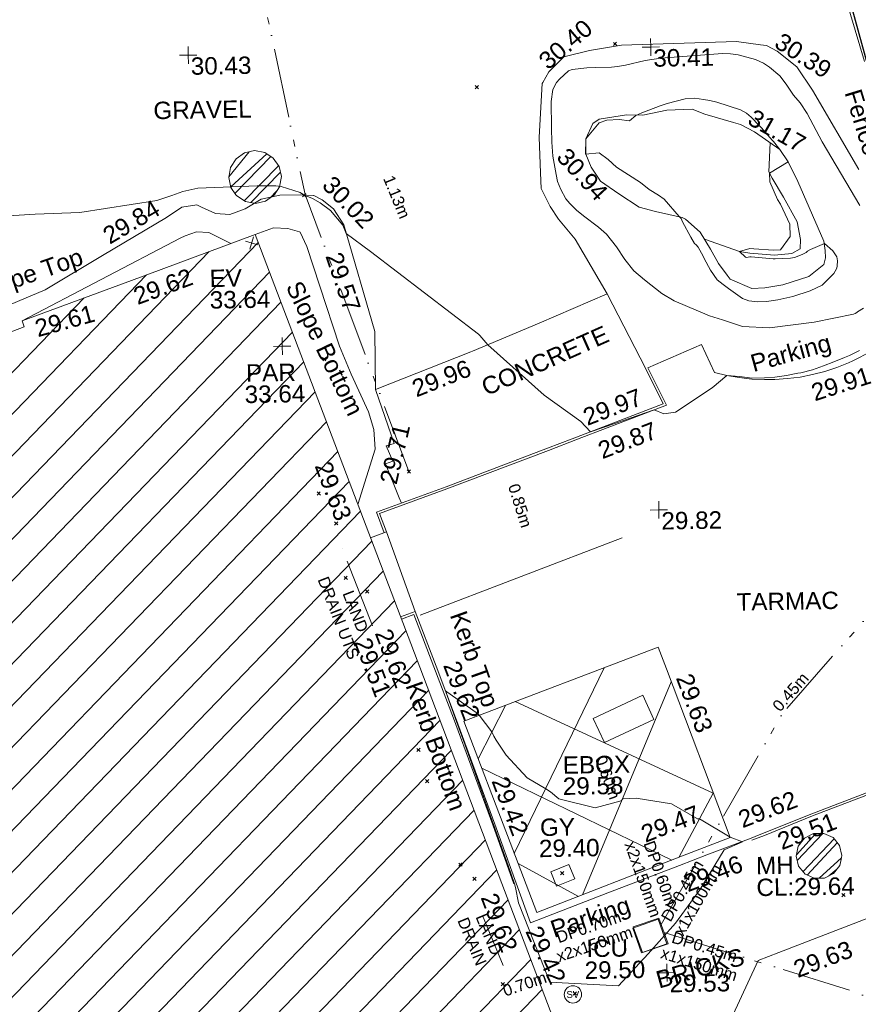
# Model space of a CAD drawing. Header units: millimetres. Extents: x -290717 to 520720, y -103372 to 287762.
# Tile 360 of 375: x 401638 to 419765, y 141169 to 162442. Entities that reach past the tile are written whole.
import ezdxf

# ---------------------------------------------------------------- set-up
doc = ezdxf.new("R2010")
doc.units = ezdxf.units.MM
for name, pattern in [('IMPORT-HIDDEN2 _3_', [4762.5, 3175, -1587.5]), ('IMPORT-UG_DRAINAGE_UNIDENTIFIED_QLB2 _2_', [2700, 1500, -300.0000000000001, 0, -250, 150, -300.0000000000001, 0, -200]), ('IMPORT-UG_ELEC_LV_QLB2 _2_', [2700, 1500, -300.0000000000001, 0, -250, 150, -300.0000000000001, 0, -200]), ('IMPORT-UG_ELEC_STREET LIGHTING_QLB2 _2_', [2700, 1500, -300.0000000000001, 0, -250, 150, -300.0000000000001, 0, -200])]:
    doc.linetypes.add(name, pattern=pattern)
for name, color, linetype, lineweight, true_color in [('00_TOPO_EAVE', 7, 'Continuous', 9, 0x666666), ('00_TOPO_SERV_MH', 7, 'Continuous', 9, 0x666666), ('00_TOPO_SERV_STOP_VALVE', 7, 'Continuous', 9, 0x666666), ('00_UAV_BUILDING_HATCH', 7, 'Continuous', 9, 0x999999), ('00_UAV_BUILDING_OUTLINE', 5, 'Continuous', 9, 0x0000ff), ('00_UAV_CONCRETE', 9, 'Continuous', 9, 0x808080), ('00_UAV_EAVE', 7, 'Continuous', 9, 0x666666), ('00_UAV_ESB_BOX', 240, 'Continuous', 9, 0xff003f), ('00_UAV_FENCE', 7, 'Continuous', 9, 0x264c2f), ('00_UAV_FOOTPATH', 7, 'Continuous', 9, 0xa50000), ('00_UAV_KERB_BOTTOM', 1, 'Continuous', 9, 0xff0000), ('00_UAV_KERB_TOP', 7, 'Continuous', 9, 0xa500a5), ('00_UAV_LEVEL_SPOT', 7, 'Continuous', 9, 0x666666), ('00_UAV_PARAPET', 7, 'Continuous', 9, 0x666666), ('00_UAV_PARKING', 4, 'Continuous', 9, 0x00ffff), ('00_UAV_ROAD_MARKING_WHITE_CONTINUOUS', 7, 'Continuous', 9, 0x999999), ('00_UAV_ROAD_MARKING_YELLOW_CONTINUOUS', 40, 'Continuous', 9, 0xffbf00), ('00_UAV_SERV_GULLY', 7, 'Continuous', 9, 0x5252a5), ('00_UAV_SERV_IC', 5, 'Continuous', 9, 0x0000ff), ('00_UAV_SLOPE_BOTTOM', 30, 'Continuous', 9, 0xff7f00), ('00_UAV_SLOPE_TOP', 40, 'Continuous', 9, 0xffbf00), ('01_DTM_CONTOUR_MJR', 7, 'Continuous', 9, 0x7f3f00), ('01_DTM_CONTOUR_MNR', 7, 'Continuous', 9, 0xa5a552), ('12333-PUM-2D-U-0001-C01 - Rev2_REVIT IMPORT_dwg', 7, 'Continuous', 9, 0x767676), ('PUM-CHAMBER EXTENTS', 6, 'IMPORT-HIDDEN2 _3_', 9, 0xff00ff), ('PUM-ELECTRIC-LV-QLB2', 1, 'IMPORT-UG_ELEC_LV_QLB2 _2_', 9, 0xff0000), ('PUM-ELECTRIC-MH', 1, 'Continuous', 9, 0xff0000), ('PUM-ELECTRIC-SL-QLB2', 7, 'IMPORT-UG_ELEC_STREET LIGHTING_QLB2 _2_', 9, 0xff7f7f), ('PUM-SURVEY BOUNDARY_EXTENT', 190, 'Continuous', 25, 0x7f00ff), ('PUM-UNIDENTIFIED-QLB2', 150, 'IMPORT-UG_DRAINAGE_UNIDENTIFIED_QLB2 _2_', 9, 0x007fff)]:
    doc.layers.add(name, color=color, linetype=linetype, lineweight=lineweight, true_color=true_color)
doc.layers.add('00_UAV_SURVEY_TEXT', color=7, linetype='Continuous', lineweight=9)
doc.layers.add('GEN-TEXT', color=7, linetype='Continuous', lineweight=9)
doc.styles.add('Arial_1', font='arial.ttf', dxfattribs={"height": 250})
doc.styles.add('Swis721 Lt BT', font='swissl.ttf', dxfattribs={"height": 399.9999999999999})
doc.styles.add('Swis721 Lt BT_2', font='swissl.ttf', dxfattribs={"height": 375})
pattern_1 = [(45, (-533641079.65, -725615854.3560001), (-265.1650429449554, 265.1650429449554), []), (45, (-533640902.873, -725615854.3560001), (-265.1650429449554, 265.1650429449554), [])]

# ---------------------------------------------------------------- blocks, each defined once
blk = doc.blocks.new('12333-PUM-2D-U-0001-C01 - Rev2_REVIT IMPORT_dwg_MSL_Eaves_SYM_1-V74-Site Location Plan Existing')
at = {"layer": '00_TOPO_EAVE', "color": 254, "true_color": 0xcccccc}
for p, q in [((356.5791934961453, -116.0873754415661), (-356.5791934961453, 116.0873754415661)), ((-116.0873754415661, -356.5791934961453), (116.0873754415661, 356.5791934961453))]:
    blk.add_line(p, q, dxfattribs=at)
blk = doc.blocks.new('12333-PUM-2D-U-0001-C01 - Rev2_REVIT IMPORT_dwg_MSL_Parapet_SYM-V111-Site Location Plan Existing')
at = {"layer": '00_UAV_PARAPET', "color": 254, "true_color": 0xcccccc, "flags": 128}
for points in [[(0, -500.0000000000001), (0, 0), (-500.0000000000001, 0)], [(500.0000000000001, 0), (0, 0), (0, 500.0000000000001)]]:
    blk.add_lwpolyline(points, dxfattribs=at)
blk = doc.blocks.new('12333-PUM-2D-U-0001-C01 - Rev2_REVIT IMPORT_dwg_MSL_Sluice_Valve_SYM-2077246-Site Location Plan Existing')
at = {"layer": '00_TOPO_SERV_STOP_VALVE', "color": 254, "true_color": 0xcccccc}
blk.add_circle((0, 0), 500.0000000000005, dxfattribs=at)
at = {"layer": '00_TOPO_SERV_STOP_VALVE', "insert": (0, 198.9876086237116), "char_height": 399.9999999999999, "width": 785.1100955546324, "attachment_point": 2, "line_spacing_factor": 1.005061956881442, "style": 'Swis721 Lt BT'}
blk.add_mtext('SV', dxfattribs=at)
blk = doc.blocks.new('12333-PUM-2D-U-0001-C01 - Rev2_REVIT IMPORT_dwg_UAV-2077255-Site Location Plan Existing')
at = {"layer": '00_UAV_LEVEL_SPOT', "color": 254, "true_color": 0xcccccc, "flags": 128}
for points in [[(0, -500.0000000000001), (0, 0), (-500.0000000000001, 0)], [(500.0000000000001, 0), (0, 0), (0, 500.0000000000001)]]:
    blk.add_lwpolyline(points, dxfattribs=at)
blk = doc.blocks.new('12333-PUM-2D-U-0001-C01 - Rev2_REVIT IMPORT_dwg_MGS62954_T2_Galway_ITM_3d_Rev1-2077680-Site Location Plan Existing')
at = {"layer": '00_UAV_BUILDING_HATCH', "true_color": 0xcccccc}
h = blk.add_hatch(dxfattribs=at)
h.set_pattern_fill('FP_1', color=254, style=0, pattern_type=2)
h.set_pattern_definition([(45, (0, 0), (-441.9417382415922, 441.9417382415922), [])])
h.paths.add_polyline_path([(534258130.3624688, 725648483.3139625), (534277656.3624687, 725655386.3139623), (534278388.3624687, 725653331.3139625), (534295255.4606528, 725659853.892727), (534294221.4606528, 725663214.8927271), (534296151.4606527, 725663830.8927269), (534296560.4606526, 725662667.892727), (534309422.4606529, 725667184.8927269), (534307379.4606526, 725673087.8927273), (534303370.4606528, 725671653.8927271), (534300995.5869049, 725678397.3035644), (534310510.4335188, 725681741.4081918), (534314220.5869049, 725671576.3035644), (534326500.5869049, 725675858.3035647), (534324518.5869049, 725681362.3035645), (534326113.5869048, 725681952.3035645), (534324160.5869049, 725687672.3035644), (534318720.5869049, 725685739.3035644), (534311382.5869049, 725706099.3035645), (534306310.324325, 725704323.4114221), (534306355.1088055, 725704192.7557818), (534273124.3649247, 725692215.3564034), (534273147.722073, 725692180.3999606), (534273192.9489231, 725691953.0292308), (534273147.722073, 725691725.6585009), (534273018.9269006, 725691532.9029037), (534272826.1713033, 725691404.1077312), (534272598.8005735, 725691358.8808811), (534272359.2318197, 725691412.2581903), (534272168.7586477, 725691547.7426457), (534272046.0540514, 725691744.8881879), (534272030.8694313, 725691821.2264285), (534266685.9286339, 725689894.7426034), (534268524.9398829, 725684612.5737505), (534268047.9286339, 725684437.7426035), (534269413.1688387, 725680562.3524156), (534277645.4188778, 725683533.3784788), (534277949.5529158, 725682690.6704742), (534281834.7170619, 725684092.8295298), (534281561.9286339, 725684932.7426034), (534287959.9286339, 725687070.7426034), (534294707.928634, 725667896.7426034), (534289312.3624687, 725665760.3139626), (534287625.3624685, 725670664.3139626), (534264563.3624687, 725662495.3139625), (534260945.3624687, 725672663.3139623), (534250837.3624687, 725669091.3139623), (534258126.7857321, 725648493.4208302)])
h.paths.add_polyline_path([(534297904.5869049, 725687834.3035645), (534296489.5869049, 725693151.3035643), (534301799.5869049, 725695024.3035643), (534303779.5869048, 725689436.3035644), (534301175.8806049, 725688726.3227148)])
at = {"layer": '00_UAV_BUILDING_OUTLINE', "color": 254, "true_color": 0xcccccc, "flags": 128}
blk.add_lwpolyline([(534266853.7554688, 725689955.2326434), (534271557.3237688, 725691650.5457618), (534276260.8920689, 725693345.8588804), (534280964.4603691, 725695041.1719985), (534285668.0286691, 725696736.485117), (534290371.5969692, 725698431.7982354), (534295075.1652696, 725700127.1113536), (534299778.7335694, 725701822.4244721), (534304482.3018697, 725703517.7375907), (534306355.1088054, 725704192.7557818), (534306310.3243249, 725704323.4114221), (534309020.0596396, 725705272.139446), (534311382.5869048, 725706099.3035647), (534313077.9019064, 725701395.4859809), (534314773.2169079, 725696691.6683966), (534316468.5319094, 725691987.8508127), (534318163.846911, 725687284.0332288)], dxfattribs=at)
at = {"layer": '00_UAV_CONCRETE', "color": 254, "true_color": 0xcccccc}
blk.add_line((534314104.7485062, 725699627.7358189), (534313758.4066768, 725699507.3588176), dxfattribs=at)
at = {"layer": '00_UAV_CONCRETE', "color": 254, "true_color": 0xcccccc, "flags": 128}
blk.add_lwpolyline([(534319772.665399, 725703050.11376), (534318962.7484999, 725704689.7360002), (534317487.7485, 725704081.7360002), (534316035.0972621, 725703499.3096812), (534315998.7484999, 725703484.736), (534313918.7484999, 725702705.7360001), (534314302.7484999, 725701536.736), (534314133.7484999, 725701488.7360002), (534314268.7485, 725701149.7360001), (534314109.7484999, 725701096.7360002), (534314394.7290625, 725700356.1402731), (534314438.4941374, 725700242.4054018)], dxfattribs=at)
at = {"layer": '00_UAV_ESB_BOX', "color": 254, "true_color": 0xcccccc, "flags": 128}
blk.add_lwpolyline([(534318503.3245001, 725695519.4115), (534319582.3245001, 725696001.4115), (534319816.3953183, 725695477.4230918), (534318737.3953184, 725694995.4230915)], close=True, dxfattribs=at)
at = {"layer": '00_UAV_FENCE', "color": 254, "true_color": 0xcccccc, "flags": 128}
blk.add_lwpolyline([(534320389.2509079, 725722295.602911), (534322026.9295781, 725717574.8527672), (534322067.324325, 725717458.4114221), (534323679.0831036, 725712856.5119228), (534323835.3243248, 725712410.4114221), (534324615.3243248, 725709605.4114221)], dxfattribs=at)
at = {"layer": '00_UAV_FOOTPATH', "color": 254, "true_color": 0xcccccc, "flags": 128}
blk.add_lwpolyline([(534319963.8138784, 725686181.0605018), (534320999.7485063, 725688209.7358189), (534321978.7485063, 725690228.7358189), (534322427.9326935, 725690392.7619474), (534324774.7485062, 725691249.735819), (534325608.3032557, 725688891.1837339), (534326082.7485064, 725687548.7358191)], dxfattribs=at)
at = {"layer": '00_UAV_KERB_BOTTOM', "color": 254, "true_color": 0xcccccc, "flags": 128}
for points in [[(534324794.7485063, 725703437.7358189), (534325939.7485063, 725700092.735819), (534326430.7921224, 725698715.4712597), (534327071.7485063, 725696917.7358189), (534327742.7485063, 725695001.7358189), (534326745.1810315, 725694653.3789229), (534325663.7485064, 725694275.7358189), (534323191.7485062, 725693377.7358189), (534322047.8799772, 725692941.646758), (534321869.7485062, 725692873.7358187)], [(534314104.7485064, 725699627.7358189), (534313962.7485064, 725700024.7358189), (534315426.7485063, 725700531.735819), (534317637.7485063, 725701325.735819), (534318266.2247632, 725701555.0513378), (534320205.7485062, 725702262.7358189), (534319817.7485062, 725703071.735819)], [(534316775.7485062, 725691989.735819), (534316340.7485062, 725693273.7358189), (534315529.7485063, 725695591.7358189), (534315125.8578448, 725696708.3747071), (534314696.7485064, 725697894.7358189), (534314379.1877587, 725697784.9408795)]]:
    blk.add_lwpolyline(points, dxfattribs=at)
at = {"layer": '00_UAV_KERB_TOP', "color": 254, "true_color": 0xcccccc, "flags": 128}
for points in [[(534324842.0538554, 725703453.9285319), (534325986.9511545, 725700109.2285619), (534326478.1010932, 725698731.6657922), (534327118.8918768, 725696934.3948227), (534327806.4794167, 725694971.0301031), (534326855.7383016, 725694639.0252694), (534325680.5271744, 725694228.6340821), (534323209.1912981, 725693330.8753372), (534322157.4599354, 725692929.9126996), (534321887.5600289, 725692827.0159124)], [(534314057.669465, 725699610.8964642), (534313898.6588702, 725700055.4542539), (534315410.1173587, 725700578.8896729), (534317620.7296044, 725701372.7504252), (534318155.2705457, 725701567.7912593), (534320136.8292893, 725702290.8132775), (534319772.665399, 725703050.11376)], [(534316728.3923621, 725691973.6922654), (534316293.4718624, 725693257.4576026), (534315482.6403908, 725695574.975915), (534315078.5006766, 725696692.30336), (534314666.4969906, 725697831.3723742), (534314396.142353, 725697737.8986963)]]:
    blk.add_lwpolyline(points, dxfattribs=at)
at = {"layer": '00_UAV_PARKING', "color": 254, "true_color": 0xcccccc}
blk.add_line((534314104.7485062, 725699627.7358189), (534314696.7485064, 725697894.7358189), dxfattribs=at)
at = {"layer": '00_UAV_PARKING', "color": 254, "true_color": 0xcccccc, "flags": 128}
for points in [[(534319817.7485062, 725703071.735819), (534320986.7485062, 725703557.7358189), (534321252.7485063, 725702947.7358189), (534321518.0745678, 725702879.0384374), (534321787.190613, 725702827.1365758), (534322059.0345643, 725702792.2350671), (534322332.5335771, 725702774.4716512), (534322556.7485063, 725702772.735819), (534322830.4897625, 725702786.2625976), (534323102.8414996, 725702816.9510398), (534323372.7288691, 725702864.6800324), (534323639.0867494, 725702929.261211), (534323900.8639476, 725703010.4397031), (534324157.0273487, 725703107.8951343), (534324249.7465417, 725703150.0109063), (534324406.5659927, 725703221.2428923), (534324648.4950644, 725703350.0356456), (534324794.7485063, 725703437.7358189)], [(534316775.7485062, 725691989.7358191), (534317070.7485063, 725691127.7358189), (534318751.7485064, 725691745.7358189), (534320311.7485063, 725692313.7358189), (534320910.5060411, 725692528.9503372), (534321869.7485062, 725692873.7358187)]]:
    blk.add_lwpolyline(points, dxfattribs=at)
at = {"layer": '00_UAV_ROAD_MARKING_WHITE_CONTINUOUS', "color": 254, "true_color": 0xcccccc}
blk.add_line((534319194.7796367, 725699411.3943529), (534314803.7796368, 725697814.3943529), dxfattribs=at)
at = {"layer": '00_UAV_ROAD_MARKING_YELLOW_CONTINUOUS', "color": 254, "true_color": 0xcccccc}
for p, q in [((534318759.5953499, 725696612.003825), (534316746.1083962, 725692633.2947356)), ((534318205.2573338, 725691712.5897557), (534320202.7394549, 725696283.6357763)), ((534316611.9079921, 725695835.0941936), (534316003.8286107, 725694690.6254593)), ((534321071.0931396, 725693862.3099359), (534316824.1502187, 725695911.8712113)), ((534316078.3229656, 725694484.1540883), (534320147.6314086, 725692429.7811341)), ((534321071.0931396, 725693862.3099359), (534320302.1203656, 725692486.8237756)), ((534318114.7444091, 725691679.1692678), (534316824.1375046, 725692417.0263084))]:
    blk.add_line(p, q, dxfattribs=at)
at = {"layer": '00_UAV_ROAD_MARKING_YELLOW_CONTINUOUS', "color": 254, "true_color": 0xcccccc, "flags": 128}
blk.add_lwpolyline([(534315708.7796369, 725695508.3943529), (534319932.7796367, 725697036.394353), (534320103.1930677, 725696561.2118883), (534321416.7796368, 725692898.3943532), (534320379.0843244, 725692515.2415191), (534317210.7796368, 725691345.3943529), (534316660.476837, 725692870.6344033)], close=True, dxfattribs=at)
at = {"layer": '00_UAV_SERV_GULLY', "color": 254, "true_color": 0xcccccc, "flags": 128}
blk.add_lwpolyline([(534317526.7485063, 725692219.7358189), (534317923.7485062, 725692372.735819), (534318042.549082, 725692064.4755017), (534317645.549082, 725691911.4755014)], close=True, dxfattribs=at)
at = {"layer": '00_UAV_SERV_IC', "color": 254, "true_color": 0xcccccc, "flags": 128}
blk.add_lwpolyline([(534319279.7485063, 725690970.735819), (534319829.7485062, 725691157.735819), (534320011.963652, 725690621.8089203), (534319461.963652, 725690434.8089203)], close=True, dxfattribs=at)
at = {"layer": '00_UAV_SLOPE_BOTTOM', "color": 254, "true_color": 0xcccccc, "flags": 128}
for points in [[(534318962.7484999, 725704689.7360002), (534318295.3245001, 725705877.4115), (534317939.3245002, 725706314.4115001), (534317768.3245001, 725706592.4115), (534317576.3245, 725706983.4115), (534317572.3245001, 725707325.4115001), (534317551.3245001, 725708095.4115), (534317642.3245001, 725709252.4115001), (534317656.9985378, 725709278.0654123), (534317785.3245001, 725709502.4115), (534318119.3245001, 725709823.4115001), (534318671.3245, 725709946.4115), (534319367.3245, 725710049.4115001), (534321857.3245, 725710087.4115001), (534322370.0117937, 725710011.1045543), (534322502.3245001, 725709991.4115001), (534322729.3245001, 725709863.4115001), (534323147.3245001, 725709516.4115001), (534323482.3245, 725709009.4115001), (534324448.3245001, 725707274.4115001)], [(534321089.8519862, 725705831.8107947), (534321842.3245001, 725705549.4115001), (534322062.3245001, 725705512.4115001), (534322593.3245001, 725705459.4115001), (534322974.3245001, 725705489.4115), (534323155.3245001, 725705585.4115), (534323165.3245001, 725705785.4115001), (534323096.3245001, 725706171.4115001), (534322813.3245, 725706706.4115), (534322576.3245001, 725707120.4115001), (534322502.3245001, 725707260.4115001), (534322546.7269245, 725707887.7472982)], [(534313499.1850438, 725700226.594637), (534313891.3245001, 725701415.4115002), (534313874.3245001, 725701843.4115), (534313762.3245001, 725702224.4115002), (534313401.3245001, 725703049.4115), (534313158.3245001, 725703654.4115001), (534312756.2299093, 725704959.2655461), (534312489.3245001, 725705825.4115001), (534312354.3245001, 725706136.4115), (534312340.3245, 725706138.4115002), (534312086.3245002, 725706216.4115), (534311781.3245, 725706241.4115002), (534311382.5869048, 725706099.3035645)], [(534310848.4244108, 725705912.28348), (534310376.3245001, 725706161.4115), (534310115.3245, 725706181.4115), (534309869.3245001, 725706096.4115001), (534309760.3245001, 725706052.4115001), (534306310.3243249, 725704323.4114221), (534306339.7807832, 725704338.1738037)]]:
    blk.add_lwpolyline(points, dxfattribs=at)
at = {"layer": '00_UAV_SLOPE_TOP', "color": 254, "true_color": 0xcccccc, "flags": 128}
blk.add_lwpolyline([(534323331.3245, 725704984.4115), (534322761.3245001, 725704816.4115), (534322375.3245, 725704757.4115001), (534322094.3245001, 725704745.4115001), (534321628.3245001, 725704957.4115), (534321567.3245001, 725705045.4115002), (534321384.3245, 725705302.4115), (534321216.3245002, 725705613.4115), (534321000.3245001, 725705986.4115), (534320684.3245001, 725706269.4115), (534320617.3245, 725706310.4115001), (534320041.3245, 725706450.4115001), (534319692.3245001, 725706544.4115001), (534319257.7972078, 725706845.0771958), (534318861.3245001, 725707119.4115001), (534318668.3245001, 725707425.4115002), (534318553.3245, 725707713.4115), (534318564.3245002, 725708041.4115), (534318720.3245, 725708373.4115001), (534318860.3245, 725708460.4115002), (534319449.3245002, 725708543.4115001), (534319801.3245001, 725708529.4115001), (534320320.3245001, 725708629.4115001), (534320868.3245002, 725708645.4115001), (534321142.3245, 725708529.4115001), (534321760.1417096, 725708338.6974977), (534321913.3245001, 725708291.4115), (534322213.3245001, 725708131.4115), (534322748.3245002, 725707740.4115), (534322929.3245, 725707467.4115001), (534323130.3245001, 725707039.4115001), (534323665.3245001, 725705744.4115001), (534323694.3245001, 725705539.4115), (534323697.3245001, 725705378.4115), (534323655.3245001, 725705239.4115001)], close=True, dxfattribs=at)
blk.add_lwpolyline([(534303523.980445, 725703664.3525852), (534306817.3245001, 725704985.4115001), (534308074.6815334, 725705704.714618), (534309467.3245001, 725706501.4115002), (534309804.3245, 725706721.4115001), (534310133.3245001, 725706766.4115001), (534310228.3245001, 725706709.4115), (534310532.3245001, 725706566.4115), (534310837.3245001, 725706541.4115), (534311175.3245001, 725706658.4115), (534311525.3245002, 725706862.4115), (534311931.3245001, 725706940.4115002), (534312372.3245001, 725706941.4115), (534312655.6486632, 725706918.9409629), (534312662.3245002, 725706918.4115001), (534312840.3245, 725706821.4115), (534313079.3245001, 725706628.4115001), (534313297.3245002, 725706277.4115001), (534313932.3245001, 725703963.4115), (534313918.7484999, 725702705.7360001)], dxfattribs=at)
at = {"layer": '01_DTM_CONTOUR_MJR', "color": 254, "true_color": 0xcccccc, "flags": 128}
blk.add_lwpolyline([(534324395.4964837, 725703366.3536645), (534324177.7310078, 725703264.513067), (534324066.8184819, 725703222.79868), (534323839.8130546, 725703132.7813692), (534323614.6783548, 725703046.0575415), (534323372.8000435, 725702969.2016956), (534323122.334004, 725702910.080483), (534323053.2106439, 725702898.2259551), (534322808.505237, 725702853.9033495), (534322555.4751132, 725702820.6787331), (534322334.8214288, 725702811.5384616), (534322067.5579325, 725702810.7843137), (534321791.4895494, 725702848.2056032), (534321520.0000001, 725702880.0000001), (534321202.3170733, 725702617.987805), (534320395.0896152, 725702106.5923913), (534320144.2178007, 725702076.1967961), (534319940.0000002, 725702160), (534319081.3307316, 725701883.4710009), (534318550.0000001, 725701710.0000001), (534318348.1544781, 725701938.9765226), (534317564.7412981, 725702521.9314024), (534316370.0000001, 725703630.0000001), (534316200.5392013, 725703832.3598394), (534316172.3539013, 725703861.796617), (534313868.468912, 725705690.4766841), (534313350, 725706090.0000001), (534313281.3144138, 725706269.6191188), (534313018.1887809, 725706588.5102776), (534312799.5418754, 725706763.8540312), (534312634.339018, 725706855.4336582), (534312440.0000002, 725706940.0000002), (534312370.8496433, 725706989.2793156), (534311957.3122329, 725707130.0931404), (534311841.8965518, 725707144.4000001), (534311440.9508113, 725707148.1955563), (534310159.1961412, 725707125.2197176), (534309831.2211802, 725707059.9912077), (534309592.6807856, 725706977.2574193), (534309269.356205, 725706870.419314), (534307595.7496654, 725706642.6840696), (534306634.1789946, 725706624.2719202), (534304543.2835821, 725706533.2835822)], dxfattribs=at)
at = {"layer": '01_DTM_CONTOUR_MNR', "color": 254, "true_color": 0xcccccc, "flags": 128}
blk.add_lwpolyline([(534324497.8020257, 725704282.0479939), (534324370.3378016, 725704202.2435849), (534324350.6564366, 725704188.1619779), (534324315.8760086, 725704169.7966425), (534324280.0957129, 725704156.5483549), (534323424.7568126, 725704000.0312271), (534322460.0000001, 725703890), (534321880.0000001, 725703930.0000002), (534321448.4174312, 725704078.2110094), (534321170.0000001, 725704170.0000001), (534320409.4480168, 725704509.0647538), (534320150.0000001, 725704670.0000001), (534319779.1558737, 725704972.4675428), (534319550.965821, 725705171.2150257), (534319360.1869524, 725705421.1107781), (534319181.1558372, 725705700.7818638), (534318969.9755311, 725705978.7332362), (534318802.1830188, 725706127.6518997), (534318486.3889471, 725706379.2561082), (534318333.9084969, 725706506.9542484), (534318191.2372848, 725706653.1533647), (534318109.3653434, 725706753.8315452), (534318001.1885999, 725706956.5185118), (534317935.9680452, 725707134.2528195), (534317907.6856928, 725707280.177521), (534317844.7067449, 725707677.9618769), (534317827.7931229, 725707981.7901607), (534317824.2615895, 725708288.554843), (534317825.8444709, 725708859.2500869), (534317870.2913949, 725709123.9915011), (534317952.2098239, 725709269.491303), (534318015.6189166, 725709344.1178395), (534318215.7908164, 725709515.211039), (534318295.2989928, 725709548.7039399), (534318607.3989688, 725709574.3938127), (534318789.433004, 725709577.9202569), (534319145.0654206, 725709584.7943926), (534319273.4782609, 725709596.3478262), (534319445.6552045, 725709621.2871747), (534319877.228261, 725709711.8478262), (534320217.1677614, 725709754.4763626), (534321550.0243851, 725709832.3579304), (534321718.1168571, 725709825.9397062), (534321885.555992, 725709797.9315209), (534322258.0250649, 725709692.837799), (534322431.6265473, 725709609.6726693), (534322556.4327599, 725709521.7664038), (534322779.2659847, 725709327.7675477), (534322914.2326502, 725709144.9155799), (534323068.0273973, 725708908.3444227), (534323208.6449581, 725708738.644958), (534323356.0084512, 725708507.8342274), (534323668.6894007, 725707891.0417585), (534324457.4944753, 725706498.0690497)], dxfattribs=at)
for points in [[(534322750.0000001, 725707740), (534322930.0000002, 725707470.0000001), (534322520.0000001, 725707230), (534322524.8382018, 725707041.3650963), (534322683.7094396, 725706663.0920777), (534322747.6816064, 725706558.3585751), (534322941.655099, 725706119.0075742), (534322941.1271678, 725705855.8876337), (534322730, 725705570.0000002), (534322573.7177132, 725705565.8348635), (534322151.6538114, 725705605.727314), (534322065.4283475, 725705612.0529325), (534321840, 725705550.0000001), (534321970.3436533, 725705425.8328176), (534321990.7860963, 725705421.4705883), (534322063.0783514, 725705432.0150989), (534322093.4715045, 725705431.5511616), (534322565.6110596, 725705378.7035317), (534322612.2853565, 725705376.1021879), (534322777.4030979, 725705385.6006804), (534322937.9221083, 725705387.6562501), (534323030.6422562, 725705404.0901374), (534323194.617182, 725705465.7854064), (534323282.0394737, 725705504.5723685), (534323312.6785715, 725705530.625), (534323373.1617342, 725705569.8904026), (534323680.0000002, 725705690.0000002), (534323860.3223496, 725705526.8982809), (534323944.7469854, 725705399.0094746), (534323957.8119181, 725705311.8987386), (534323945.9371118, 725705203.6080041), (534323935.8445488, 725705152.3484614), (534323903.7487923, 725705087.657005), (534323869.5101553, 725705043.5842294), (534323828.5907836, 725705000.2849797), (534323612.0626922, 725704790.9889178), (534323352.4638014, 725704675.134123), (534322973.408517, 725704556.573862), (534322653.8018949, 725704490.7858741), (534322407.5541936, 725704460.3481458), (534322215.6705713, 725704457.9008344), (534322021.2401623, 725704481.5092055), (534321886.2792839, 725704536.7298754), (534321588.3688543, 725704756.469954), (534321535.7670012, 725704798.1650673), (534321476.2500001, 725704843.7500001), (534321349.7774078, 725704947.3538765), (534321206.5791661, 725705159.8619525), (534321074.7809832, 725705415.7914352), (534321050.9307359, 725705461.4718615), (534320950.9618875, 725705658.4210528), (534320909.749679, 725705709.8331195), (534320874.6267177, 725705744.1519085), (534320797.8606298, 725705879.8792984), (534320623.1359459, 725706213.6934367), (534320594.9824608, 725706282.6370666), (534320550.0000001, 725706330.0000001), (534320230.1873614, 725706712.6396896), (534320113.5162312, 725706795.206651), (534319913.459405, 725706921.4220878), (534319725.7345529, 725707079.9887956), (534319212.2885574, 725707418.679429), (534319039.4032259, 725707586.4139785), (534318841.8271696, 725707736.1647748), (534318550.0000001, 725707710.0000001), (534318560.0000002, 725708040.0000001), (534318857.5155957, 725708381.0012478), (534319020.1762115, 725708437.753304), (534319289.0000001, 725708449), (534319514.0467808, 725708415.7880619), (534319650.0000001, 725708530), (534319778.9260387, 725708580.4269792), (534320178.8714948, 725708730.5540601), (534320333.7390717, 725708775.2416143), (534320725.2968549, 725708867.0547179), (534320932.716109, 725708878.0585779), (534321122.7339681, 725708847.6949872), (534321258.3621534, 725708822.6175456), (534321406.7643867, 725708786.6340934), (534321916.4069661, 725708610.3483044), (534322041.2526346, 725708537.2433348), (534322145.3176646, 725708445.8979528), (534322309.9704511, 725708267.9592227), (534322365.9404273, 725708210.8579996), (534322590.5054482, 725707946.8799909), (534322614.8249274, 725707917.5283941)], [(534317549.1166536, 725693949.6840739), (534317450.0000001, 725694020), (534317056.3512166, 725694258.6830844), (534316610.3886926, 725694757.1378094), (534316395.8729229, 725695090.4030809), (534316349.3801653, 725695171.2396694), (534316310.0000002, 725695270), (534316043.1914895, 725695632.1702127), (534315976.0985222, 725695693.2635468), (534315346.5452168, 725696147.9035876), (534315320.0000001, 725696170.0000001), (534315433.1277342, 725695842.3184603), (534315519.2748092, 725695585.7099237), (534315726.031746, 725694989.0079366), (534316311.7592594, 725693264.3518518), (534316609.2857143, 725692372.3809524), (534316738.7234042, 725691973.4893618), (534316759.500303, 725691897.116899), (534316819.7738096, 725691567.8958335), (534317464.5652174, 725689841.0869567), (534318948.4316959, 725689734.3204703), (534319599.4466036, 725690413.5373439), (534320205.2915897, 725691065.156899), (534320739.9882998, 725691774.4457104), (534321286.1284723, 725692631.2574719), (534321680.0000002, 725692800.0000001), (534321420.0000001, 725692900.0000001), (534320760.0000001, 725693310.0000002), (534320716.6091963, 725693310.7077726), (534320165.7469887, 725693642.5181266), (534319400.4098223, 725693781.9699968), (534319110, 725693770.0000001), (534319073.1789951, 725693731.232802), (534318512.3093281, 725693586.5994139), (534317729.9949822, 725693797.1297023)]]:
    blk.add_lwpolyline(points, close=True, dxfattribs=at)
at = {"xscale": 0.375, "yscale": 0.375, "zscale": 0.375}
for name, p in [('12333-PUM-2D-U-0001-C01 - Rev2_REVIT IMPORT_dwg_UAV-2077255-Site Location Plan Existing', (534310000, 725710000.0000001)), ('12333-PUM-2D-U-0001-C01 - Rev2_REVIT IMPORT_dwg_UAV-2077255-Site Location Plan Existing', (534320000, 725710000.0000001)), ('12333-PUM-2D-U-0001-C01 - Rev2_REVIT IMPORT_dwg_MSL_Eaves_SYM_1-V74-Site Location Plan Existing', (534311299.5870001, 725705918.3035)), ('12333-PUM-2D-U-0001-C01 - Rev2_REVIT IMPORT_dwg_MSL_Parapet_SYM-V111-Site Location Plan Existing', (534311923.587, 725703678.3035)), ('12333-PUM-2D-U-0001-C01 - Rev2_REVIT IMPORT_dwg_UAV-2077255-Site Location Plan Existing', (534320000, 725700000)), ('12333-PUM-2D-U-0001-C01 - Rev2_REVIT IMPORT_dwg_UAV-2077255-Site Location Plan Existing', (534320000, 725690000.0000001)), ('12333-PUM-2D-U-0001-C01 - Rev2_REVIT IMPORT_dwg_MSL_Sluice_Valve_SYM-2077246-Site Location Plan Existing', (534317959.7485062, 725689565.7358189))]:
    blk.add_blockref(name, p, dxfattribs=at)
at = {"layer": '00_TOPO_SERV_MH', "char_height": 375, "attachment_point": 1, "line_spacing_factor": 1.005061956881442, "style": 'Swis721 Lt BT_2'}
for s, insert, width in [('MH', (534321966.6806447, 725692467.2686528), 949.779278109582), ('CL:29.64', (534321966.6806447, 725691994.1754377), 2440.932744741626)]:
    blk.add_mtext(s, dxfattribs=dict(at, insert=insert, width=width))
at = {"layer": '00_UAV_BUILDING_OUTLINE', "color": 251, "true_color": 0x666666, "char_height": 375, "width": 1495.902363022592, "attachment_point": 1, "line_spacing_factor": 1.005061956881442, "style": 'Swis721 Lt BT_2'}
for s, insert, rotation in [('29.62', (534308688.3192314, 725704974.0709258), 19.296086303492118), ('29.63', (534312926.0431331, 725701209.660239), 289.81980023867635), ('29.62', (534314162.9094205, 725697574.3274586), 289.81980023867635), ('29.62', (534316350.7507501, 725691825.1297191), 289.81980023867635)]:
    blk.add_mtext(s, dxfattribs=dict(at, insert=insert, rotation=rotation))
at = {"layer": '00_UAV_CONCRETE', "color": 251, "true_color": 0x666666, "char_height": 375, "width": 1495.902363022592, "attachment_point": 1, "line_spacing_factor": 1.005061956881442, "style": 'Swis721 Lt BT_2'}
for s, insert, rotation in [('29.96', (534314671.9411075, 725702870.5163064), 20.58351146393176), ('29.71', (534313975.8727641, 725700719.8871158), 75.81340348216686)]:
    blk.add_mtext(s, dxfattribs=dict(at, insert=insert, rotation=rotation))
at = {"layer": '00_UAV_EAVE', "char_height": 375, "attachment_point": 1, "line_spacing_factor": 1.005061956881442, "style": 'Swis721 Lt BT_2'}
for s, insert, width in [('EV', (534310377.2562355, 725705357.8094479), 736.078940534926), ('33.64', (534310372.5878323, 725704891.0588237), 1495.902363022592)]:
    blk.add_mtext(s, dxfattribs=dict(at, insert=insert, width=width))
at = {"layer": '00_UAV_ESB_BOX', "color": 251, "true_color": 0x666666, "char_height": 375, "attachment_point": 1, "line_spacing_factor": 1.005061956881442, "style": 'Swis721 Lt BT_2'}
for s, insert, width in [('EBOX', (534317827.4810696, 725694709.4831904), 1619.373669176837), ('29.58', (534317820.0001448, 725694253.1087816), 1495.902363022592)]:
    blk.add_mtext(s, dxfattribs=dict(at, insert=insert, width=width))
at = {"layer": '00_UAV_FENCE', "color": 251, "true_color": 0x666666, "insert": (534324527.8322813, 725709049.0319568), "char_height": 375, "width": 1681.10932225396, "attachment_point": 1, "rotation": 286.09608154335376, "line_spacing_factor": 1.005061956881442, "style": 'Swis721 Lt BT_2'}
blk.add_mtext('Fence', dxfattribs=at)
at = {"layer": '00_UAV_FOOTPATH', "color": 251, "true_color": 0x666666, "insert": (534322698.2212461, 725690185.2611179), "char_height": 375, "width": 1495.902363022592, "attachment_point": 1, "rotation": 20.060399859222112, "line_spacing_factor": 1.005061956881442, "style": 'Swis721 Lt BT_2'}
blk.add_mtext('29.63', dxfattribs=at)
at = {"layer": '00_UAV_KERB_BOTTOM', "color": 251, "true_color": 0x666666, "char_height": 375, "attachment_point": 1, "line_spacing_factor": 1.005061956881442, "style": 'Swis721 Lt BT_2'}
for s, insert, width, rotation in [('29.87', (534318669.6365269, 725701466.2376219), 1495.902363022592, 20.045781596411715), ('29.51', (534313712.4118181, 725697390.1870605), 1495.902363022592, 289.88516511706), ('Kerb Bottom', (534314809.7647175, 725696423.1508422), 3414.456504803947, 288.59370498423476), ('29.51', (534322399.5230096, 725692952.7080972), 1495.902363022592, 20.215285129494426)]:
    blk.add_mtext(s, dxfattribs=dict(at, insert=insert, width=width, rotation=rotation))
at = {"layer": '00_UAV_KERB_TOP', "color": 251, "true_color": 0x666666, "char_height": 375, "attachment_point": 1, "line_spacing_factor": 1.005061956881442, "style": 'Swis721 Lt BT_2'}
for s, insert, width, rotation in [('29.97', (534318358.0174277, 725702191.3789467), 1495.902363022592, 20.045781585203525), ('Kerb Top', (534315795.3540369, 725697928.4420533), 2493.170605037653, 288.59370498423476), ('29.62', (534315627.2869976, 725696853.9397302), 1495.902363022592, 289.88516511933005), ('29.62', (534321559.6696421, 725693441.2034886), 1495.902363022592, 20.17523247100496)]:
    blk.add_mtext(s, dxfattribs=dict(at, insert=insert, width=width, rotation=rotation))
at = {"layer": '00_UAV_LEVEL_SPOT', "char_height": 375, "width": 1495.902363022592, "attachment_point": 1, "line_spacing_factor": 1.005061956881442, "style": 'Swis721 Lt BT_2'}
for s, insert in [('30.43', (534310051.8765643, 725709949.1441547)), ('30.41', (534320051.8765643, 725709949.1441547)), ('29.82', (534320051.8765643, 725699949.1441548)), ('29.53', (534320051.8765643, 725689949.1441547))]:
    blk.add_mtext(s, dxfattribs=dict(at, insert=insert))
at = {"layer": '00_UAV_PARAPET', "char_height": 375, "attachment_point": 1, "line_spacing_factor": 1.005061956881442, "style": 'Swis721 Lt BT_2'}
for s, insert, width in [('PAR', (534311128.9424914, 725703299.4014806), 1168.228512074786), ('33.64', (534311091.652664, 725702837.2687906), 1495.902363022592)]:
    blk.add_mtext(s, dxfattribs=dict(at, insert=insert, width=width))
at = {"layer": '00_UAV_PARKING', "color": 251, "true_color": 0x666666, "char_height": 375, "attachment_point": 1, "line_spacing_factor": 1.005061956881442, "style": 'Swis721 Lt BT_2'}
for s, insert, width, rotation in [('Parking', (534322003.6253506, 725703303.9084511), 2037.276551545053, 14.390028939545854), ('29.91', (534323302.5019093, 725702644.107286), 1495.902363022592, 16.75891284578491), ('29.46', (534320356.8993343, 725692080.4582417), 1495.902363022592, 19.77022194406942), ('Parking', (534317463.0422438, 725691148.5049464), 2037.276551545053, 17.236927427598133), ('29.42', (534317290.6763194, 725691101.5830716), 1495.902363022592, 294.4517905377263)]:
    blk.add_mtext(s, dxfattribs=dict(at, insert=insert, width=width, rotation=rotation))
at = {"layer": '00_UAV_ROAD_MARKING_YELLOW_CONTINUOUS', "color": 251, "true_color": 0x666666, "char_height": 375, "width": 1495.902363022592, "attachment_point": 1, "line_spacing_factor": 1.005061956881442, "style": 'Swis721 Lt BT_2'}
for s, insert, rotation in [('29.63', (534320653.7457998, 725696493.0645931), 289.729222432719), ('29.42', (534316629.7418162, 725694336.687821), 289.83931710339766), ('29.47', (534319454.5008742, 725693163.9650245), 20.265881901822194)]:
    blk.add_mtext(s, dxfattribs=dict(at, insert=insert, rotation=rotation))
at = {"layer": '00_UAV_SERV_GULLY', "color": 251, "true_color": 0x666666, "char_height": 375, "attachment_point": 1, "line_spacing_factor": 1.005061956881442, "style": 'Swis721 Lt BT_2'}
for s, insert, width in [('GY', (534317311.2809309, 725693373.8359895), 821.5590755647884), ('29.40', (534317281.2998332, 725692916.9997873), 1495.902363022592)]:
    blk.add_mtext(s, dxfattribs=dict(at, insert=insert, width=width))
at = {"layer": '00_UAV_SERV_IC', "color": 251, "true_color": 0x666666, "char_height": 375, "attachment_point": 1, "line_spacing_factor": 1.005061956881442, "style": 'Swis721 Lt BT_2'}
for s, insert, width in [('ICU', (534318267.2577121, 725690739.5564098), 1021.012723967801), ('29.50', (534318222.4295616, 725690269.1774089), 1495.902363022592)]:
    blk.add_mtext(s, dxfattribs=dict(at, insert=insert, width=width))
at = {"layer": '00_UAV_SLOPE_BOTTOM', "color": 251, "true_color": 0x666666, "char_height": 375, "attachment_point": 1, "line_spacing_factor": 1.005061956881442, "style": 'Swis721 Lt BT_2'}
for s, insert, width, rotation in [('30.40', (534317534.4814122, 725709819.121711), 1495.902363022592, 39.54431404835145), ('30.39', (534322854.0199833, 725710282.192062), 1495.902363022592, 326.0380846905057), ('29.57', (534313243.2251169, 725705725.2537792), 1495.902363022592, 287.71376744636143), ('Slope Bottom', (534312356.17562, 725705122.0795326), 3685.143599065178, 294.6960104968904), ('29.61', (534306550.7767147, 725704326.9293611), 1495.902363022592, 14.424306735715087)]:
    blk.add_mtext(s, dxfattribs=dict(at, insert=insert, width=width, rotation=rotation))
at = {"layer": '00_UAV_SLOPE_TOP', "color": 251, "true_color": 0x666666, "char_height": 375, "attachment_point": 1, "line_spacing_factor": 1.005061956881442, "style": 'Swis721 Lt BT_2'}
for s, insert, width, rotation in [('31.17', (534322225.8261102, 725708640.1778514), 1495.902363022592, 329.70408712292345), ('30.94', (534318178.5352004, 725707889.9257509), 1495.902363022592, 311.7710817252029), ('30.02', (534313096.4797583, 725707372.2197326), 1495.902363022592, 312.96453157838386), ('29.84', (534308045.7695332, 725706258.715034), 1495.902363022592, 29.77281456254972), ('Slope Top', (534305297.6893207, 725705140.498235), 2763.857699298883, 18.16126420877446)]:
    blk.add_mtext(s, dxfattribs=dict(at, insert=insert, width=width, rotation=rotation))
at = {"layer": '00_UAV_SURVEY_TEXT', "color": 251, "true_color": 0x666666, "char_height": 375, "attachment_point": 1, "line_spacing_factor": 1.005061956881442, "style": 'Swis721 Lt BT_2'}
for s, insert, width in [('GRAVEL', (534309226.8, 725709004.6296079), 2322.210334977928), ('TARMAC', (534321643.8000001, 725698168.6296079), 2450.430537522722)]:
    blk.add_mtext(s, dxfattribs=dict(at, insert=insert, width=width))
for s, insert, width, rotation in [('CONCRETE', (534316169.9083602, 725702865.5772852), 3286.236302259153, 23.004068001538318), ('BRICKS', (534319728.3681082, 725690020.5692719), 2165.496754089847, 14.672022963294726)]:
    blk.add_mtext(s, dxfattribs=dict(at, insert=insert, width=width, rotation=rotation))
blk = doc.blocks.new('12333-PUM-2D-U-0001-C01 - Rev2_REVIT IMPORT_dwg-1620468-Site Location Plan Existing')
at = {"layer": 'PUM-CHAMBER EXTENTS', "true_color": 0xffaaff}
h = blk.add_hatch(dxfattribs=at)
h.set_pattern_fill('FP_3', color=211, style=0, pattern_type=2)
h.set_pattern_definition(pattern_1)
h.paths.add_polyline_path([(670318.695917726, 90918.86973858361), (670536.6562881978, 90962.22475182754), (670724.4695811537, 91090.23220057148), (670844.8988001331, 91270.46726376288), (670888.2538133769, 91488.42763423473), (670844.8988001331, 91706.3880047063), (670721.4341680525, 91891.16588456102), (670536.6562881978, 92014.63051664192), (670318.6959177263, 92057.98552988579), (670100.7355472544, 92014.63051664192), (669915.9576673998, 91891.1658845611), (669792.4930353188, 91706.38800470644), (669749.138022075, 91488.42763423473), (669792.4930353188, 91270.46726376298), (669915.9576673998, 91085.68938390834), (670100.7355472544, 90962.22475182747)])
h = blk.add_hatch(dxfattribs=at)
h.set_pattern_fill('FP_3', color=211, style=0, pattern_type=2)
h.set_pattern_definition(pattern_1)
h.paths.add_polyline_path([(682141.8290996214, 76127.97743093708), (682362.7233988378, 76127.97743093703), (682561.7422853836, 76223.81987539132), (682699.4676282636, 76396.5219927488), (682748.6212339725, 76611.87801067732), (682699.4676282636, 76827.23402860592), (682561.7422853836, 76999.93614596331), (682362.7233988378, 77095.77859041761), (682123.1981569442, 77086.80640126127), (681942.8102130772, 76999.93614596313), (681805.0848701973, 76827.23402860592), (681755.9312644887, 76611.87801067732), (681805.0848701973, 76396.5219927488), (681954.5621037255, 76218.16046314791), (682133.5214894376, 76131.97816514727)])
at = {"layer": 'GEN-TEXT', "color": 253, "true_color": 0xaaaaaa}
for p, q in [((678113.9948138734, 94191.2884822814), (678184.7054919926, 94261.9991604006)), ((678184.7054919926, 94191.2884822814), (678113.9948138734, 94261.9991604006)), ((675110.9948138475, 93312.28848232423), (675181.7054919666, 93382.99916044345)), ((675181.7054919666, 93312.28848232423), (675110.9948138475, 93382.99916044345)), ((671338.9948138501, 91039.28848227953), (671409.7054919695, 91109.99916039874)), ((671409.7054919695, 91039.28848227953), (671338.9948138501, 91109.99916039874)), ((671711.9948138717, 87491.28848232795), (671782.7054919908, 87561.99916044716)), ((671782.7054919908, 87491.28848232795), (671711.9948138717, 87561.99916044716)), ((673498.9948137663, 85034.28848227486), (673569.7054918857, 85104.99916039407)), ((673569.7054918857, 85034.28848227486), (673498.9948137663, 85104.99916039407)), ((671539.9948138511, 84592.28848223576), (671610.7054919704, 84662.99916035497)), ((671610.7054919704, 84592.28848223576), (671539.9948138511, 84662.99916035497)), ((671907.994813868, 83941.28848228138), (671978.705491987, 84011.99916040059)), ((671978.705491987, 83941.28848228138), (671907.994813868, 84011.99916040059)), ((672091.9948138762, 82757.28848227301), (672162.7054919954, 82827.99916039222)), ((672162.7054919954, 82757.28848227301), (672091.9948138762, 82827.99916039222)), ((672551.9948138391, 82457.28848222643), (672622.7054919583, 82527.99916034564)), ((672622.7054919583, 82457.28848222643), (672551.9948138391, 82527.99916034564)), ((673598.9948138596, 79015.28848230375), (673669.7054919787, 79085.99916042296)), ((673669.7054919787, 79015.28848230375), (673598.9948138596, 79085.99916042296)), ((673774.9948138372, 78339.2884823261), (673845.7054919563, 78409.99916044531)), ((673845.7054919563, 78339.2884823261), (673774.9948138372, 78409.99916044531)), ((674462.9948138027, 76522.28848228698), (674533.705491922, 76592.9991604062)), ((674533.705491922, 76522.28848228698), (674462.9948138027, 76592.9991604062)), ((676657.994813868, 76299.28848228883), (676728.705491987, 76369.99916040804)), ((676728.705491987, 76299.28848228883), (676657.994813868, 76369.99916040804)), ((674759.9948138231, 76208.28848227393), (674830.7054919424, 76278.99916039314)), ((674830.7054919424, 76208.28848227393), (674759.9948138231, 76278.99916039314)), ((682727.9948138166, 75721.28848230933), (682798.7054919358, 75791.99916042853)), ((682798.7054919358, 75721.28848230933), (682727.9948138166, 75791.99916042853)), ((675333.9948138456, 73925.28848221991), (675404.7054919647, 73995.99916033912)), ((675404.7054919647, 73925.28848221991), (675333.9948138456, 73995.99916033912)), ((676886.9948138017, 73698.28848226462), (676957.7054919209, 73768.99916038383)), ((676957.7054919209, 73698.28848226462), (676886.9948138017, 73768.99916038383))]:
    blk.add_line(p, q, dxfattribs=at)
at = {"layer": 'PUM-CHAMBER EXTENTS', "color": 211, "linetype": 'Continuous', "true_color": 0xffaaff, "flags": 128}
for points in [[(670888.2538133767, 91488.42763423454), (670844.8988001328, 91706.38800470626), (670721.4341680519, 91891.1658845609), (670582.7834800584, 91983.8093124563), (670536.6562881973, 92014.63051664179), (670318.6959177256, 92057.98552988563), (670100.7355472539, 92014.63051664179), (669915.9576673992, 91891.1658845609), (669792.4930353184, 91706.38800470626), (669749.1380220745, 91488.42763423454), (669792.4930353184, 91270.46726376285), (669897.9141635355, 91112.69339581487), (669915.9576673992, 91085.68938390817), (670100.7355472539, 90962.22475182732), (670318.6959177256, 90918.86973858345), (670536.6562881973, 90962.22475182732), (670721.4341680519, 91085.68938390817), (670724.4695811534, 91090.23220057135), (670844.8988001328, 91270.46726376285)], [(682748.6212339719, 76611.87801067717), (682699.467628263, 76827.23402860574), (682561.7422853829, 76999.93614596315), (682362.7233988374, 77095.77859041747), (682141.8290996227, 77095.77859041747), (682123.1981569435, 77086.80640126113), (681942.810213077, 76999.93614596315), (681805.0848701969, 76827.23402860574), (681755.931264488, 76611.87801067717), (681805.0848701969, 76396.5219927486), (681942.810213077, 76223.8198753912), (681954.562103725, 76218.1604631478), (682141.8290996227, 76127.97743093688), (682362.7233988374, 76127.97743093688), (682561.7422853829, 76223.8198753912), (682699.467628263, 76396.5219927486), (682728.6361129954, 76524.31747457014)]]:
    blk.add_lwpolyline(points, close=True, dxfattribs=at)
at = {"layer": 'PUM-ELECTRIC-MH', "color": 21, "true_color": 0xffaaaa, "flags": 128}
blk.add_lwpolyline([(678211.3501528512, 75146.6438213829), (678767.3501528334, 75328.64382129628), (678955.3501529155, 74771.6438213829), (678399.3501529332, 74589.64382146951)], close=True, dxfattribs=at)
at = {"layer": 'PUM-ELECTRIC-SL-QLB2', "color": 254, "true_color": 0xffd4d4, "flags": 128}
for points in [[(673534.3501528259, 85069.64382133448), (671393.350152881, 91094.64382135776), (670022.3501528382, 98187.64382135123), (668707.808966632, 102815.5490931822)], [(678813.7780942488, 75191.08869694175), (681523.3501528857, 79712.64382137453), (685363.6599332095, 83925.9788733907)], [(678873.1748670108, 75015.10996092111), (683107.3501529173, 73614.64382137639), (685817.3501528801, 71330.64382139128), (689115.3501528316, 61006.64382136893), (689393.7542568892, 59672.66514652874)]]:
    blk.add_lwpolyline(points, dxfattribs=at)
at = {"layer": 'PUM-SURVEY BOUNDARY_EXTENT', "color": 201, "true_color": 0xd4aaff, "flags": 128}
blk.add_lwpolyline([(434100.3536528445, 24157.39132126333), (453045.0486529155, 39175.58032134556), (466013.048652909, 44122.58032138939), (482147.0486528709, 40702.58032134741), (488216.8503400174, 30926.89504288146), (531080.8829478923, 24250.27741154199), (561844.1376578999, 20426.38415400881), (566062.0655785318, 8611.398574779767), (571128.6864528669, -7616.027373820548), (575714.0437077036, -7982.768216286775), (646442.309713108, 31495.23056612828), (689841.2207724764, 56725.65899800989), (691426.6726380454, 62926.17045936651), (689638.0678800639, 69873.57358378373), (681836.0986590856, 100645.3796401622), (672155.969559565, 130601.3585414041), (667140.7217679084, 148790.7201766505), (693350.350153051, 157472.2071436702), (716444.8569162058, 167556.0435847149), (696842.6566527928, 196972.3378213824), (686147.1257949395, 214212.6510542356)], dxfattribs=at)
at = {"layer": 'PUM-UNIDENTIFIED-QLB2', "color": 141, "true_color": 0xaad4ff}
for p, q in [((672688.3501529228, 81748.64382133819), (672013.3501528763, 83576.64382131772)), ((675384.3501529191, 74362.6438212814), (674956.3501528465, 75450.64382138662))]:
    blk.add_line(p, q, dxfattribs=at)
blk.add_blockref('12333-PUM-2D-U-0001-C01 - Rev2_REVIT IMPORT_dwg_MGS62954_T2_Galway_ITM_3d_Rev1-2077680-Site Location Plan Existing', (-533641079.6498471, -725615854.3561786))
at = {"layer": 'PUM-ELECTRIC-LV-QLB2', "char_height": 250, "attachment_point": 2, "line_spacing_factor": 0.9417779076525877, "style": 'Arial_1'}
for s, insert, width, rotation in [('1.13m', (673492.8378159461, 91050.4208903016), 1160.025439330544, 291.4005586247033), ('0.85m', (676044.4494424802, 84324.55661220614), 1160.025439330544, 286.5065172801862), ('0.60m', (677835.4697129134, 78423.45238293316), 1160.025439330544, 288.60744215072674), ('DP0.60m\\Px2x150mm', (678928.860872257, 76337.66083441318), 2038.461589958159, 288.60744215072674), ('DP0.70m\\Px2x150mm', (677207.2627657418, 75282.15866703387), 2038.461589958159, 17.84080892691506), ('0.70m', (675803.0817609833, 74075.99674565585), 1160.025439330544, 17.84080892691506)]:
    blk.add_mtext(s, dxfattribs=dict(at, insert=insert, width=width, rotation=rotation))
at = {"layer": 'PUM-ELECTRIC-SL-QLB2', "char_height": 250, "attachment_point": 2, "line_spacing_factor": 0.9417779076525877, "style": 'Arial_1'}
for s, insert, width, rotation in [('0.45m', (681605.6322560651, 80247.31227773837), 1160.025439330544, 47.65190606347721), ('DP0.45m\\Px1x100mm', (679174.9748228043, 75974.75036313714), 2038.461589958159, 59.067569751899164), ('DP0.45m\\Px1x150mm', (679783.8283977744, 74808.53541237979), 2038.461589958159, 341.69821247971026)]:
    blk.add_mtext(s, dxfattribs=dict(at, insert=insert, width=width, rotation=rotation))
at = {"layer": 'PUM-UNIDENTIFIED-QLB2', "char_height": 250, "attachment_point": 2, "line_spacing_factor": 0.9417779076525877, "style": 'Arial_1'}
for s, insert, width, rotation in [('LAND\\PDRAIN UTS', (672444.1306166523, 82112.00501807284), 2243.532050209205, 290.266970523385), ('LAND\\PDRAIN', (675204.1433221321, 75083.38008406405), 1294.698577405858, 291.4738005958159)]:
    blk.add_mtext(s, dxfattribs=dict(at, insert=insert, width=width, rotation=rotation))

msp = doc.modelspace()

# ---------------------------------------------------------------- block references
at = {"layer": '12333-PUM-2D-U-0001-C01 - Rev2_REVIT IMPORT_dwg', "color": 254, "linetype": 'IMPORT-UG_ELEC_STREET LIGHTING_QLB2 _2_', "true_color": 0xffd4d4, "rotation": 0.9999999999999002}
msp.add_blockref('12333-PUM-2D-U-0001-C01 - Rev2_REVIT IMPORT_dwg-1620468-Site Location Plan Existing', (-261895.0770586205, 55869.5817132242), dxfattribs=at)

doc.saveas('drawing.dxf')
